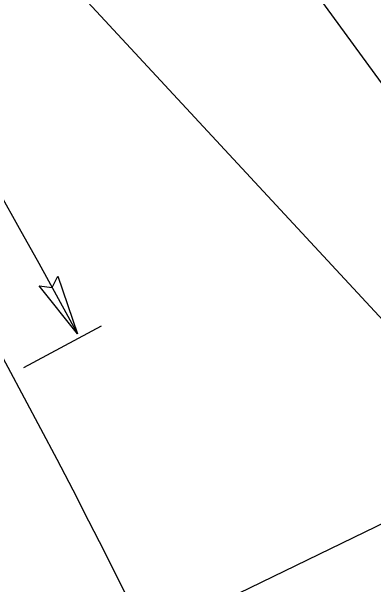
# Model space of a CAD drawing. Extents: x 472216 to 481979, y 489069 to 507339.
# Drawn here: x 481146.5 to 481200.6, y 492784.8 to 492870.5 of the extents above; entities that cross this region are included whole.
import ezdxf

# ---------------------------------------------------------------- set-up
doc = ezdxf.new("R2010")
doc.units = 0
for name, color, linetype in [('Old_Level_12', 7, 'Continuous'), ('Prop Drainage Structure Outlet Berm Ditch 850 10 CELL', 7, 'Continuous'), ('Prop Drainage Structure Pipe RCP 24in Class III Label', 7, 'Continuous'), ('Prop Erosion Embankment Toe Protection CELL', 7, 'Continuous'), ('Prop Erosion Embankment Toe Protection Label', 7, 'Continuous'), ('Sheet Block Revision CELL', 7, 'Continuous'), ('Sheet Block Title CELL', 7, 'Continuous'), ('Sheet North Arrow Point CELL', 7, 'Continuous')]:
    doc.layers.add(name, color=color, linetype=linetype)

msp = doc.modelspace()

# ---------------------------------------------------------------- linework, layer by layer
at = {"layer": 'Old_Level_12'}
for p, q in [((481252.752, 492789.471), (481147.565, 492934.511)), ((481118.241, 492914.717), (481236.963, 492786.582))]:
    msp.add_line(p, q, dxfattribs=at)
at = {"layer": 'Prop Drainage Structure Outlet Berm Ditch 850 10 CELL'}
msp.add_lwpolyline([(481153.453, 492830.916), (481156.385, 492822.267), (481150.661, 492829.457), (481152.616, 492829.21)], close=True, dxfattribs=at)
at = {"layer": 'Prop Drainage Structure Pipe RCP 24in Class III Label'}
msp.add_arc((480155.886, 492286.668), 1084, 19.268954, 28.125817, dxfattribs=at)
at = {"layer": 'Prop Erosion Embankment Toe Protection CELL'}
msp.add_arc((480155.886, 492286.668), 1089, 19.268954, 28.125817, dxfattribs=at)
at = {"layer": 'Prop Erosion Embankment Toe Protection Label'}
msp.add_arc((480155.886, 492286.668), 1072, 12.981116, 28.125817, dxfattribs=at)
at = {"layer": 'Sheet Block Revision CELL'}
msp.add_line((481148.352, 492817.283), (481159.947, 492823.482), dxfattribs=at)
for centre, start, end in [((480223.396, 492319.162), 28.333006, 49.098306), ((480214.138, 492312.076), 12.981116, 48.985841)]:
    msp.add_arc(centre, 1060, start, end, dxfattribs=at)
at = {"layer": 'Sheet Block Title CELL'}
msp.add_line((481109.638, 492749.225), (481333.767, 492857.924), dxfattribs=at)
at = {"layer": 'Sheet North Arrow Point CELL'}
msp.add_arc((480155.886, 492286.668), 1060, 12.981116, 71.788426, dxfattribs=at)
msp.add_arc((480155.886, 492286.668), 1060, 12.981116, 71.788426, dxfattribs=at)

doc.saveas('drawing.dxf')
